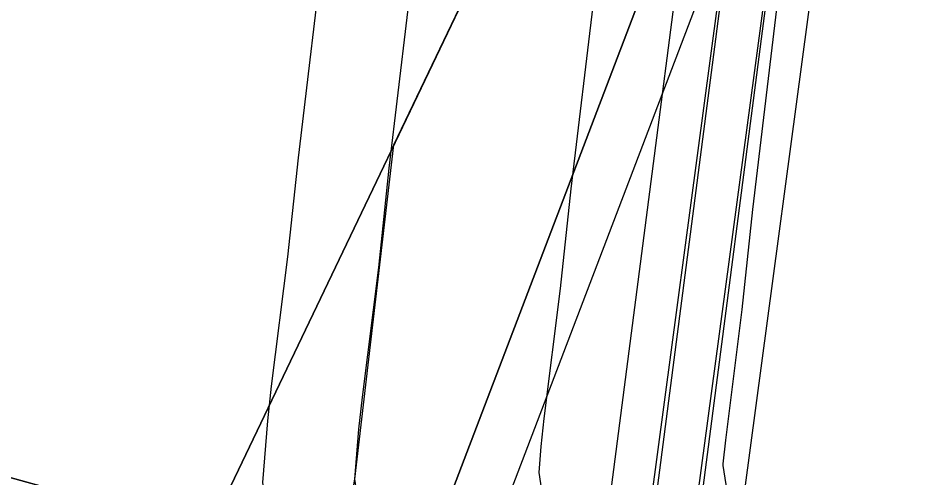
# Model space of a CAD drawing. Extents: x -758499 to -754160, y -1175205 to -1172032.
# Drawn here: x -755626.88 to -755577.18, y -1174577.82 to -1174552.73 of the extents above; entities that cross this region are included whole.
import ezdxf

# ---------------------------------------------------------------- set-up
doc = ezdxf.new("R2010")
doc.units = 0
for name, color, linetype in [('A068_Vodovod_l', 7, 'Continuous'), ('HRANICE zastavěného území', 7, 'Continuous'), ('HRANICE zastavěného území - podbarvení', 7, 'Continuous'), ('HRANICE změn v krajině', 7, 'Continuous'), ('HRANICE ÚS', 7, 'Continuous'), ('LIMITY BP vodovodu', 7, 'Continuous'), ('LIMITY OP vodovodu', 7, 'Continuous'), ('NÁVRH NZt zeměděl-trvalý travní porost', 7, 'Continuous'), ('PLOCHY B bydlení', 7, 'Continuous'), ('PLOCHY BZ bydlení-zeleň soukromá', 7, 'Continuous'), ('Vk Kanalizace NÁVRH', 7, 'Continuous'), ('Vk Vodovod koridor přivaděče', 7, 'Continuous'), ('Vk Vodovod NÁVRH', 7, 'Continuous'), ('VPS KAN- plochy a koridory', 7, 'Continuous'), ('VPS VODA- plochy a koridory', 7, 'Continuous')]:
    doc.layers.add(name, color=color, linetype=linetype)

msp = doc.modelspace()

# ---------------------------------------------------------------- linework, layer by layer
at = {"layer": 'A068_Vodovod_l'}
for p, q in [((-755596.67, -1174562.04), (-755595.2, -1174549.77)), ((-755597.25, -1174567.48), (-755596.67, -1174562.04)), ((-755598.14, -1174574.58), (-755597.25, -1174567.48)), ((-755598.31, -1174576.11), (-755598.14, -1174574.58)), ((-755598.42, -1174577.52), (-755598.31, -1174576.11)), ((-755598.05, -1174579.93), (-755598.42, -1174577.52))]:
    msp.add_line(p, q, dxfattribs=at)
at = {"layer": 'HRANICE zastavěného území'}
msp.add_lwpolyline([(-755589.85, -1174543.63), (-755603.92, -1174580.49), (-755609.43, -1174583.31), (-755608.9, -1174593.34), (-755600.02, -1174603.74), (-755598.3, -1174614.78), (-755607.68, -1174616.43), (-755621.9, -1174618.28), (-755621, -1174618.4), (-755630.29, -1174619.04), (-755633.65, -1174619.27), (-755652.99, -1174620.6), (-755659.13, -1174620.34), (-755685.15, -1174619.24)], dxfattribs=at)
at = {"layer": 'HRANICE zastavěného území - podbarvení'}
msp.add_lwpolyline([(-755589.85, -1174543.63), (-755603.92, -1174580.49), (-755609.43, -1174583.31), (-755608.9, -1174593.34), (-755600.02, -1174603.74), (-755598.3, -1174614.78), (-755607.68, -1174616.43), (-755621.9, -1174618.28), (-755621, -1174618.4), (-755630.29, -1174619.04), (-755633.65, -1174619.27), (-755652.99, -1174620.6), (-755659.13, -1174620.34), (-755685.15, -1174619.24)], dxfattribs=at)
at = {"layer": 'HRANICE změn v krajině'}
msp.add_lwpolyline([(-755589.85, -1174543.63), (-755587.51, -1174537.52), (-755568.99, -1174541.25), (-755562.729, -1174542.496), (-755520.029, -1174558.039), (-755531.83, -1174584.36), (-755532.53, -1174585.91), (-755532.85, -1174586.61), (-755535.16, -1174591.75), (-755548.44, -1174593.47), (-755549.75, -1174593.16), (-755564.56, -1174589.7), (-755589.66, -1174583.83), (-755603.92, -1174580.49)], close=True, dxfattribs=at)
at = {"layer": 'HRANICE ÚS'}
msp.add_lwpolyline([(-755450.076, -1174545.47), (-755453.434, -1174556.066), (-755473.811, -1174569.784), (-755503.039, -1174584.867), (-755527.342, -1174592.958), (-755553.803, -1174603.335), (-755583.123, -1174609.226), (-755583.998, -1174603.9), (-755586.4, -1174604.306), (-755586.83, -1174601.853), (-755594.808, -1174603.673), (-755597.997, -1174601.489), (-755605.958, -1174592.166), (-755606.332, -1174585.094), (-755601.528, -1174582.636), (-755583.821, -1174536.269)], dxfattribs=at)
at = {"layer": 'LIMITY BP vodovodu'}
for points in [[(-755607.385, -1174586.323), (-755607.475, -1174585.049), (-755607.953, -1174581.325), (-755608.48, -1174577.895), (-755608.267, -1174575.169), (-755608.071, -1174573.406), (-755607.184, -1174566.328), (-755606.607, -1174560.915), (-755605.127, -1174548.562)], [(-755587.435, -1174584.917), (-755587.565, -1174583.071), (-755588.147, -1174578.535), (-755588.36, -1174577.145), (-755588.353, -1174577.051), (-755588.209, -1174575.754), (-755587.316, -1174568.632), (-755586.733, -1174563.165), (-755585.273, -1174550.978)]]:
    msp.add_lwpolyline(points, dxfattribs=at)
at = {"layer": 'LIMITY OP vodovodu'}
msp.add_lwpolyline([(-755612.373, -1174586.675), (-755612.453, -1174585.543), (-755612.904, -1174582.023), (-755613.509, -1174578.082), (-755613.245, -1174574.698), (-755613.037, -1174572.819), (-755612.151, -1174565.752), (-755611.575, -1174560.353), (-755610.09, -1174547.958)], dxfattribs=at)
at = {"layer": 'NÁVRH NZt zeměděl-trvalý travní porost'}
msp.add_lwpolyline([(-755587.51, -1174537.52), (-755568.99, -1174541.25), (-755562.729, -1174542.496), (-755547.493, -1174548.042), (-755518.193, -1174548.328), (-755515.086, -1174547.013), (-755531.83, -1174584.36), (-755532.53, -1174585.91), (-755532.85, -1174586.61), (-755535.16, -1174591.75), (-755548.44, -1174593.47), (-755549.75, -1174593.16), (-755564.56, -1174589.7), (-755589.66, -1174583.83), (-755603.92, -1174580.49), (-755589.85, -1174543.63)], close=True, dxfattribs=at)
at = {"layer": 'PLOCHY B bydlení'}
msp.add_lwpolyline([(-755793.79, -1174461.34), (-755765.19, -1174468.19), (-755762.64, -1174469.75), (-755756.77, -1174472.15), (-755750.87, -1174473.91), (-755727.06, -1174481.04), (-755703.25, -1174488.16), (-755693.01, -1174491.54), (-755683.51, -1174495.25), (-755675.21, -1174498.76), (-755668.13, -1174501.75), (-755641.54, -1174512.99), (-755640.31, -1174513.51), (-755618.5, -1174526.07), (-755618.4, -1174525.87), (-755596.91, -1174539.91), (-755616.48, -1174580.8), (-755693.8, -1174559.41), (-755727.26, -1174549.46), (-755751.23, -1174542.33), (-755775.19, -1174535.2), (-755814.91, -1174523.38), (-755801.65, -1174483.33), (-755794.3, -1174462.78)], close=True, dxfattribs=at)
at = {"layer": 'PLOCHY BZ bydlení-zeleň soukromá'}
msp.add_lwpolyline([(-755693.8, -1174559.41), (-755616.48, -1174580.8), (-755596.91, -1174539.91), (-755589.85, -1174543.63), (-755603.92, -1174580.49), (-755609.43, -1174583.31), (-755608.9, -1174593.34), (-755600.02, -1174603.74), (-755598.3, -1174614.78), (-755607.68, -1174616.43), (-755607.93, -1174611.72), (-755608.46, -1174601.68), (-755612.61, -1174602.81), (-755615.84, -1174601.27), (-755617.52, -1174604.78), (-755616.92, -1174605.05), (-755618.2, -1174607.91), (-755621.9, -1174618.28), (-755621, -1174618.4), (-755630.29, -1174619.04), (-755633.65, -1174619.27), (-755652.99, -1174620.6), (-755659.13, -1174620.34), (-755685.15, -1174619.24)], dxfattribs=at)
at = {"layer": 'Vk Kanalizace NÁVRH'}
msp.add_lwpolyline([(-755467.781, -1174560.395), (-755476.869, -1174569.809), (-755503.247, -1174584.184), (-755533.984, -1174594.582), (-755591.29, -1174590.3), (-755584.542, -1174539.973), (-755617.402, -1174521.05), (-755649.275, -1174505.711)], dxfattribs=at)
at = {"layer": 'Vk Vodovod koridor přivaděče'}
msp.add_lwpolyline([(-755538.873, -1174372.19), (-755538.687, -1174386.62), (-755562.575, -1174529.775), (-755564.035, -1174542.069), (-755564.56, -1174589.7), (-755563.054, -1174636.628), (-755605.395, -1174643.489), (-755607.68, -1174616.43), (-755607.93, -1174611.72), (-755608.46, -1174601.68), (-755608.9, -1174593.34), (-755609.43, -1174583.31), (-755608.48, -1174577.895), (-755606.355, -1174559.644), (-755596.91, -1174539.91), (-755586.589, -1174462.271), (-755588.37, -1174383.95), (-755592.294, -1174374.154)], dxfattribs=at)
at = {"layer": 'Vk Vodovod NÁVRH'}
msp.add_lwpolyline([(-755620.144, -1174521.987), (-755618.181, -1174522.918), (-755587.216, -1174541.813), (-755593.698, -1174591.677), (-755533.219, -1174597.335), (-755502.483, -1174585.636), (-755477.481, -1174572.103), (-755465.686, -1174562.365), (-755453.298, -1174544.273), (-755417.884, -1174454.621), (-755405.869, -1174435.754)], dxfattribs=at)
at = {"layer": 'VPS KAN- plochy a koridory'}
for points in [[(-755465.982, -1174562.131), (-755464.051, -1174560.862), (-755468.177, -1174558.037), (-755469.58, -1174558.658), (-755478.402, -1174567.798), (-755504.254, -1174581.885), (-755534.304, -1174592.051), (-755588.46, -1174588.005), (-755581.842, -1174538.643), (-755616.235, -1174518.837), (-755648.191, -1174503.458), (-755650.359, -1174507.963)], [(-755650.359, -1174507.963), (-755618.57, -1174523.262), (-755587.243, -1174541.303), (-755594.12, -1174592.596), (-755533.664, -1174597.113), (-755502.241, -1174586.482), (-755475.337, -1174571.821), (-755465.982, -1174562.131)]]:
    msp.add_lwpolyline(points, dxfattribs=at)
at = {"layer": 'VPS VODA- plochy a koridory'}
for points in [[(-755538.873, -1174372.19), (-755538.687, -1174386.62), (-755562.575, -1174529.775), (-755564.035, -1174542.069), (-755564.56, -1174589.7), (-755563.054, -1174636.628), (-755605.395, -1174643.489), (-755607.68, -1174616.43), (-755607.93, -1174611.72), (-755608.46, -1174601.68), (-755608.9, -1174593.34), (-755609.43, -1174583.31), (-755608.48, -1174577.895), (-755606.355, -1174559.644), (-755596.91, -1174539.91), (-755586.589, -1174462.271), (-755588.37, -1174383.95), (-755592.294, -1174374.154)], [(-755403.76, -1174437.097), (-755407.978, -1174434.411), (-755420.121, -1174453.48), (-755455.52, -1174543.092), (-755467.549, -1174560.661), (-755478.885, -1174570.02), (-755503.527, -1174583.359), (-755533.565, -1174594.791), (-755590.885, -1174589.429), (-755584.527, -1174540.525), (-755616.991, -1174520.715), (-755619.074, -1174519.728)], [(-755619.074, -1174519.728), (-755621.215, -1174524.246), (-755619.371, -1174525.12), (-755589.904, -1174543.101), (-755596.511, -1174593.924), (-755532.873, -1174599.878), (-755501.439, -1174587.914), (-755476.077, -1174574.186), (-755463.822, -1174564.068), (-755451.076, -1174545.453), (-755415.647, -1174455.762), (-755403.76, -1174437.097)]]:
    msp.add_lwpolyline(points, dxfattribs=at)

doc.saveas('drawing.dxf')
